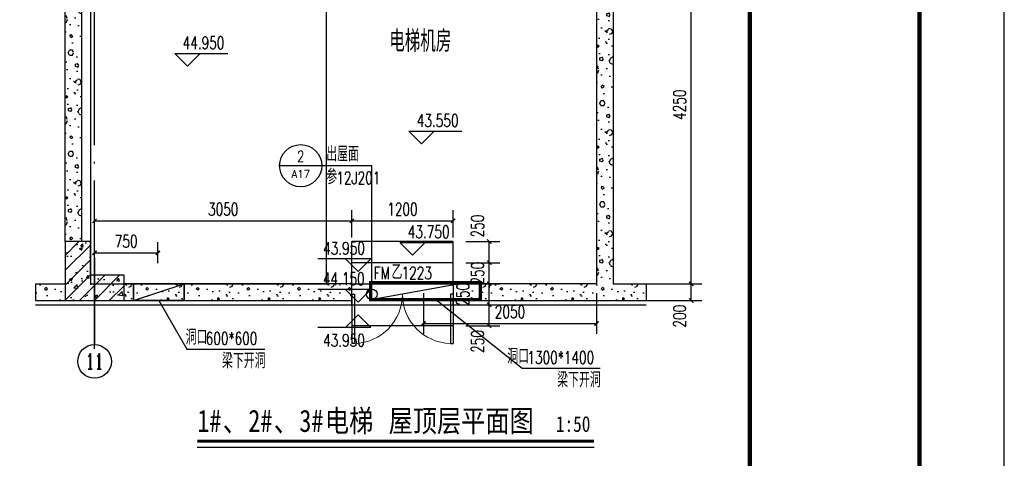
# Model space of a CAD drawing. Extents: x 797781 to 1255204, y 21234 to 1024248.
# Tile 928 of 1056: x 1187036 to 1198709, y 589958 to 595164. Entities that reach past the tile are written whole.
import ezdxf
from ezdxf.enums import TextEntityAlignment as Align

# ---------------------------------------------------------------- set-up
doc = ezdxf.new("R2010")
doc.units = 0
doc.header["$LTSCALE"] = 1000
doc.header["$MEASUREMENT"] = 0
doc.linetypes.add('230303生产综合楼-平面图_t8$0$DOTE', pattern=[2.42, 2, -0.2, 0.02, -0.2])
for name, color, linetype in [('230303生产综合楼-平面图_t8$0$AXIS', 3, 'Continuous'), ('230303生产综合楼-平面图_t8$0$AXIS_TEXT', 7, 'Continuous'), ('230303生产综合楼-平面图_t8$0$COLUMN', 40, 'Continuous'), ('230303生产综合楼-平面图_t8$0$DIM_ELEV', 3, 'Continuous'), ('230303生产综合楼-平面图_t8$0$DIM_IDEN', 3, 'Continuous'), ('230303生产综合楼-平面图_t8$0$DIM_SYMB', 3, 'Continuous'), ('230303生产综合楼-平面图_t8$0$DOOR_FIRE', 4, 'Continuous'), ('230303生产综合楼-平面图_t8$0$DOOR_FIRE_TEXT', 7, 'Continuous'), ('230303生产综合楼-平面图_t8$0$DOTE', 1, '230303生产综合楼-平面图_t8$0$DOTE'), ('230303生产综合楼-平面图_t8$0$H-liudong', 6, 'Continuous'), ('230303生产综合楼-平面图_t8$0$H-楼板留洞', 6, 'Continuous'), ('230303生产综合楼-平面图_t8$0$PUB_DIM', 3, 'Continuous'), ('230303生产综合楼-平面图_t8$0$PUB_HATCH', 8, 'Continuous'), ('230303生产综合楼-平面图_t8$0$PUB_TEXT', 7, 'Continuous'), ('230303生产综合楼-平面图_t8$0$STAIR', 2, 'Continuous'), ('230303生产综合楼-平面图_t8$0$SURFACE', 6, 'Continuous'), ('230303生产综合楼-平面图_t8$0$WALL', 40, 'Continuous'), ('230303生产综合楼-平面图_t8$0$条件', 7, 'Continuous'), ('230303生产综合楼-平面图_t8$0$看线', 115, 'Continuous'), ('AXIS_TEXT', 7, 'Continuous'), ('DIM_LEAD', 3, 'Continuous'), ('PUB_DIM', 3, 'Continuous'), ('PUB_TEXT', 7, 'Continuous'), ('PUB_TITLE', 4, 'Continuous')]:
    doc.layers.add(name, color=color, linetype=linetype)
doc.styles.add('230303生产综合楼-平面图_t8$0$-黑体', font='simhei.ttf', dxfattribs={"width": 0.8})
doc.styles.add('230303生产综合楼-平面图_t8$0$_TCH_AXIS', font='COMPLEX', dxfattribs={"bigfont": 'GBCBIG'})
doc.styles.add('230303生产综合楼-平面图_t8$0$_TCH_DIM', font='SIMPLEX', dxfattribs={"bigfont": 'GBCBIG'})
doc.styles.add('230303生产综合楼-平面图_T8$0$_TCH_DIM_T3', font='SIMPLEX', dxfattribs={"width": 0.705882, "bigfont": 'GBCBIG'})
doc.styles.add('230303生产综合楼-平面图_t8$0$_TCH_LABEL', font='COMPLEX', dxfattribs={"bigfont": 'GBCBIG'})
doc.styles.add('230303生产综合楼-平面图_t8$0$_TCH_WINDOW', font='SIMPLEX', dxfattribs={"height": 3.5, "bigfont": 'GBCBIG'})
doc.styles.add('_TCH_DIM', font='SIMPLEX', dxfattribs={"bigfont": 'GBCBIG'})
doc.styles.add('_TCH_DIM_T3', font='SIMPLEX', dxfattribs={"width": 0.705882, "bigfont": 'GBCBIG'})
doc.styles.add('COMPLEX', font='COMPLEX')
doc.dimstyles.new('230303生产综合楼-平面图_T8$0$_TCH_ARCH&&50', dxfattribs={"dimtxt": 148.75, "dimasz": 50, "dimexe": 125, "dimexo": 150, "dimgap": 63.125, "dimtad": 1, "dimdec": 0, "dimzin": 0, "dimdsep": 46, "dimtxsty": '230303生产综合楼-平面图_T8$0$_TCH_DIM_T3', "dimblk": '230303生产综合楼-平面图_t8$0$_ArchTick', "dimcen": 0.09, "dimclrt": 7, "dimazin": 2, "dimtfac": 1, "dimtdec": 0, "dimtix": 1, "dimtmove": 2, "dimatfit": 3, "dimfxl": 1, "dimtolj": 1, "dimtzin": 0, "dimarcsym": 0})
doc.dimstyles.new('_TCH_ARCH&&50', dxfattribs={"dimtxt": 148.75, "dimasz": 50, "dimexe": 125, "dimexo": 150, "dimgap": 63.125, "dimtad": 1, "dimdec": 0, "dimzin": 0, "dimdsep": 46, "dimtxsty": '_TCH_DIM_T3', "dimblk": 'ARCHTICK', "dimcen": 0.09, "dimclrt": 7, "dimazin": 2, "dimtfac": 1, "dimtdec": 0, "dimtix": 1, "dimtmove": 2, "dimatfit": 3, "dimfxl": 1, "dimtolj": 1, "dimtzin": 0, "dimarcsym": 0})
pattern_1 = [(0, (177, -183), (300, 600), [0, -600]), (0, (-174, -264), (300, 600), [0, -600]), (0, (21, -270), (300, 600), [0, -600]), (0, (234, -93), (300, 600), [0, -600]), (0, (-15, -300), (300, 600), [0, -600]), (0, (294, 285), (300, 600), [0, -600]), (0, (111, 237), (300, 600), [0, -600]), (0, (207, 162), (300, 600), [0, -600]), (0, (-282, 150), (300, 600), [0, -600]), (0, (12, 123), (300, 600), [0, -600]), (0, (-102, -30), (300, 600), [0, -600]), (0, (-96, -255), (300, 600), [0, -600]), (0, (129, -279), (300, 600), [0, -600]), (0, (294, -15), (300, 600), [0, -600]), (0, (-267, -108), (300, 600), [0, -600]), (0, (-216, -6), (300, 600), [0, -600]), (0, (18, -48), (300, 600), [0, -600]), (0, (-66, -135), (300, 600), [0, -600]), (0, (-114, 63), (300, 600), [0, -600]), (0, (-39, 288), (300, 600), [0, -600]), (0, (-243, -234), (300, 600), [0, -600]), (0, (87, 165), (300, 600), [0, -600]), (0, (-192, 174), (300, 600), [0, -600]), (0, (-240, 252), (300, 600), [0, -600]), (130.601294, (257.143, 97.143), (-1499.9999834, 1800.0000079), [26.34155, -11037.111]), (18.434949, (214.29, 108.57), (1499.9999945, 599.9999956), [27.10524, -3767.6279]), (90, (214.3, 82.86), (300, 600), [25.71428, -1174.28565]), (161.565051, (240, 74.29), (-1500.0000076, 599.999955), [27.10524, -3767.6279]), (53.130102, (240, 74.29), (300.000001, 600), [28.57143, -2971.4285]), (135, (262.86, -231.43), (-300.000036, 599.99996), [24.24366, -1672.8126]), (45, (228.57, -231.43), (299.999998, 599.999998), [24.24366, -1672.8126]), (135, (245.71, -248.57), (-300.000036, 599.99996), [24.24366, -1672.8126]), (45, (245.71, -248.57), (299.999998, 599.999998), [24.24366, -1672.8126]), (116.56505, (-25.7, 171.43), (-5e-05, 1199.99997), [31.94383, -638.8765]), (180, (-40, 200), (-300, 600), [34.28572, -565.71425]), (63.43495, (-88.57, 171.43), (3e-06, 1200), [31.94383, -638.8765]), (116.56505, (-74.3, 142.86), (-5e-05, 1199.99997), [31.94383, -638.8765]), (0, (-74.3, 142.86), (300, 600), [34.28572, -565.71425]), (63.43495, (-40, 142.86), (3e-06, 1200), [31.94383, -638.8765]), (107.102728, (200, -31.429), (-899.9999656, 3000.00000484), [38.86135, -16282.9025]), (143.972626, (188.57, 5.714), (-5699.9999277, 4199.9999952), [38.86135, -8122.02]), (180, (157.14, 28.6), (-300, 600), [37.14286, -562.8571]), (36.0273733, (88.57, 5.714), (5699.9999579, 4199.9999547), [38.86135, -8122.02]), (71.565051, (77.14, -28.57), (900.0000046, 2999.999995), [36.14032, -3758.5928]), (107.102728, (88.571, -65.714), (-899.9999656, 3000.00000484), [38.86135, -16282.9025]), (143.972626, (120, -88.57), (-5699.9999277, 4199.9999952), [38.86135, -8122.02]), (0, (120, -88.6), (300, 600), [37.14286, -562.8571]), (36.0273733, (157.143, -88.57), (5699.9999579, 4199.9999547), [38.86135, -8122.02]), (71.565051, (188.57, -65.71), (900.0000046, 2999.999995), [36.14032, -3758.5928]), (150.255118, (205.714, 248.57), (-900.000002, 599.9999926), [23.03502, -4814.3196]), (90, (185.7, 237.14), (300, 600), [22.85714, -1177.14275]), (29.744881, (185.714, 237.14), (900.0000005, 599.999997), [23.03502, -4814.3196]), (116.56505, (65.7, -177.14), (-5e-05, 1199.99997), [31.94383, -638.8765]), (168.690067, (51.43, -148.57), (-2700.000002, 599.999985), [29.13725, -6089.6855]), (41.185925, (0, -162.857), (7499.99995456, 6599.9999423), [30.37184, -12725.802]), (90, (0, -191.43), (300, 600), [28.57143, -1171.4285]), (138.814074, (22.857, -211.429), (-7499.9998667, 6600.00004204), [30.37184, -12725.802]), (16.6992442, (22.857, -211.429), (9899.9999255, 2999.9999686), [29.82945, -12498.5375]), (60.945396, (51.43, -202.857), (299.9999992, 599.9999947), [29.41609, -12325.3395]), (109.983106, (-185.714, 74.286), (-1500.00000565, 4199.9999889), [33.442, -14012.1975]), (155.556045, (-197.143, 105.714), (-3900.00001487, 1799.9999626), [34.52299, -14465.1315]), (24.4439547, (-260, 105.714), (3900.00000195, 1799.99999134), [34.52299, -14465.1315]), (70.0168934, (-271.429, 74.286), (1500.0000045, 4199.9999896), [33.442, -14012.1975]), (109.983106, (-260, 42.857), (-1500.00000565, 4199.9999889), [33.442, -14012.1975]), (160.016893, (-228.57, 31.43), (-1500.0000009, 599.9999727), [33.442, -6989.3775]), (19.9831065, (-228.57, 31.43), (1499.9999918, 599.999999), [33.442, -6989.3775]), (70.0168934, (-197.143, 42.857), (1500.0000045, 4199.9999896), [33.442, -14012.1975]), (122.005383, (37.14, 20), (-300.0000403, 599.9999694), [26.95423, -5633.434]), (18.434949, (-2.86, 34.29), (1499.9999945, 599.9999956), [27.10524, -3767.6279]), (90, (-2.86, 8.57), (300, 600), [25.71428, -1174.28565]), (161.565051, (22.86, 0), (-1500.0000076, 599.999955), [27.10524, -3767.6279]), (54.4623222, (22.857, 0), (2099.999997, 2999.9999955), [24.57807, -10298.2115]), (116.56505, (-137.14, -125.7), (-5e-05, 1199.99997), [31.94383, -638.8765]), (180, (-151.4, -97.14), (-300, 600), [31.42857, -568.5714]), (59.0362434, (-200, -125.714), (300.000001, 599.999997), [33.31973, -6963.822]), (120.963756, (-182.857, -154.286), (-300.000041, 599.9999724), [33.31973, -6963.822]), (0, (-182.86, -154.3), (300, 600), [31.42857, -568.5714]), (63.43495, (-151.43, -154.3), (3e-06, 1200), [31.94383, -638.8765])]

# ---------------------------------------------------------------- blocks, each defined once
blk = doc.blocks.new('*U66')
at = {"layer": '230303生产综合楼-平面图_t8$0$H-楼板留洞', "ltscale": 0.5, "const_width": 20}
blk.add_lwpolyline([(11, 200), (11, 0), (611, 0), (611, 200)], close=True, dxfattribs=at)
blk = doc.blocks.new('_ArchTick')
at = {"color": 0, "linetype": 'ByBlock', "const_width": 0.4}
blk.add_lwpolyline([(-0.5, -0.5), (0.5, 0.5)], dxfattribs=at)
blk = doc.blocks.new('*D3315')
at = {"layer": 'Defpoints', "color": 0, "transparency": 16777216}
for p in [(1188674, 592397), (1187924, 592123), (1188674, 592123)]:
    blk.add_point(p, dxfattribs=at)
at = {"layer": 'PUB_DIM', "color": 0, "lineweight": -2, "transparency": 16777216}
for p, q in [((1187924, 592273), (1187924, 592522)), ((1188674, 592273), (1188674, 592522)), ((1187924, 592397), (1188674, 592397))]:
    blk.add_line(p, q, dxfattribs=at)
at = {"layer": 'PUB_DIM', "color": 0, "lineweight": -2, "transparency": 16777216, "xscale": 50, "yscale": 50, "zscale": 50, "rotation": 180}
blk.add_blockref('_ArchTick', (1187924, 592397), dxfattribs=at)
at = {"layer": 'PUB_DIM', "color": 0, "lineweight": -2, "transparency": 16777216, "xscale": 50, "yscale": 50, "zscale": 50}
blk.add_blockref('_ArchTick', (1188674, 592397), dxfattribs=at)
at = {"layer": 'PUB_DIM', "color": 7, "transparency": 16777216, "insert": (1188299, 592534), "char_height": 148.8, "attachment_point": 5, "style": '_TCH_DIM_T3'}
blk.add_mtext('\\A1;750', dxfattribs=at)
blk = doc.blocks.new('*D3316')
at = {"layer": 'Defpoints', "color": 0, "transparency": 16777216}
for p in [(1191824, 592067), (1193874, 592067), (1193874, 591559)]:
    blk.add_point(p, dxfattribs=at)
at = {"layer": 'PUB_DIM', "color": 0, "lineweight": -2, "transparency": 16777216}
for p, q in [((1191824, 591917), (1191824, 591434)), ((1193874, 591917), (1193874, 591434)), ((1191824, 591559), (1193874, 591559))]:
    blk.add_line(p, q, dxfattribs=at)
at = {"layer": 'PUB_DIM', "color": 0, "lineweight": -2, "transparency": 16777216, "xscale": 50, "yscale": 50, "zscale": 50, "rotation": 180}
blk.add_blockref('_ArchTick', (1191824, 591559), dxfattribs=at)
at = {"layer": 'PUB_DIM', "color": 0, "lineweight": -2, "transparency": 16777216, "xscale": 50, "yscale": 50, "zscale": 50}
blk.add_blockref('_ArchTick', (1193874, 591559), dxfattribs=at)
at = {"layer": 'PUB_DIM', "color": 7, "transparency": 16777216, "insert": (1192849, 591697), "char_height": 148.8, "attachment_point": 5, "style": '_TCH_DIM_T3'}
blk.add_mtext('\\A1;2050', dxfattribs=at)
blk = doc.blocks.new('230303生产综合楼-平面图_t8$0$_ArchTick')
at = {"color": 0, "linetype": 'ByBlock', "const_width": 0.3}
blk.add_lwpolyline([(-0.5, -0.5), (0.5, 0.5)], dxfattribs=at)
blk = doc.blocks.new('*D3343')
at = {"layer": '230303生产综合楼-平面图_t8$0$PUB_DIM', "color": 0, "lineweight": -2, "transparency": 16777216}
for p, q in [((1192324, 592530), (1192728, 592530)), ((1192603, 592280), (1192603, 592530)), ((1192324, 592280), (1192728, 592280))]:
    blk.add_line(p, q, dxfattribs=at)
at = {"layer": 'Defpoints', "color": 0, "transparency": 16777216}
for p in [(1192174, 592530), (1192603, 592530), (1192174, 592280)]:
    blk.add_point(p, dxfattribs=at)
at = {"layer": '230303生产综合楼-平面图_t8$0$PUB_DIM', "color": 0, "lineweight": -2, "transparency": 16777216, "xscale": 50, "yscale": 50, "zscale": 50}
for p, rotation in [((1192603, 592530), 90), ((1192603, 592280), 270)]:
    blk.add_blockref('230303生产综合楼-平面图_t8$0$_ArchTick', p, dxfattribs=dict(at, rotation=rotation))
at = {"layer": '230303生产综合楼-平面图_t8$0$PUB_DIM', "color": 7, "transparency": 16777216, "insert": (1192465, 592715), "char_height": 148.8, "attachment_point": 5, "rotation": 90, "style": '230303生产综合楼-平面图_T8$0$_TCH_DIM_T3'}
blk.add_mtext('\\A1;250', dxfattribs=at)
blk = doc.blocks.new('*D3344')
at = {"layer": '230303生产综合楼-平面图_t8$0$PUB_DIM', "color": 0, "lineweight": -2, "transparency": 16777216}
for p, q in [((1192603, 592280), (1192603, 592330)), ((1192324, 592280), (1192728, 592280)), ((1192603, 592030), (1192603, 592280)), ((1192324, 592030), (1192728, 592030)), ((1192603, 592030), (1192603, 591980))]:
    blk.add_line(p, q, dxfattribs=at)
at = {"layer": 'Defpoints', "color": 0, "transparency": 16777216}
for p in [(1192174, 592280), (1192603, 592280), (1192174, 592030)]:
    blk.add_point(p, dxfattribs=at)
at = {"layer": '230303生产综合楼-平面图_t8$0$PUB_DIM', "color": 0, "lineweight": -2, "transparency": 16777216, "xscale": 50, "yscale": 50, "zscale": 50}
for p, rotation in [((1192603, 592280), 270), ((1192603, 592030), 90)]:
    blk.add_blockref('230303生产综合楼-平面图_t8$0$_ArchTick', p, dxfattribs=dict(at, rotation=rotation))
at = {"layer": '230303生产综合楼-平面图_t8$0$PUB_DIM', "color": 7, "transparency": 16777216, "insert": (1192465, 592155), "char_height": 148.8, "attachment_point": 5, "rotation": 90, "style": '230303生产综合楼-平面图_T8$0$_TCH_DIM_T3'}
blk.add_mtext('\\A1;250', dxfattribs=at)
blk = doc.blocks.new('*D3345')
at = {"layer": '230303生产综合楼-平面图_t8$0$PUB_DIM', "color": 0, "lineweight": -2, "transparency": 16777216}
for p, q in [((1192324, 592030), (1192728, 592030)), ((1192603, 591780), (1192603, 592030)), ((1192324, 591780), (1192728, 591780))]:
    blk.add_line(p, q, dxfattribs=at)
at = {"layer": 'Defpoints', "color": 0, "transparency": 16777216}
for p in [(1192174, 592030), (1192603, 592030), (1192174, 591780)]:
    blk.add_point(p, dxfattribs=at)
at = {"layer": '230303生产综合楼-平面图_t8$0$PUB_DIM', "color": 0, "lineweight": -2, "transparency": 16777216, "xscale": 50, "yscale": 50, "zscale": 50}
for p, rotation in [((1192603, 592030), 90), ((1192603, 591780), 270)]:
    blk.add_blockref('230303生产综合楼-平面图_t8$0$_ArchTick', p, dxfattribs=dict(at, rotation=rotation))
at = {"layer": '230303生产综合楼-平面图_t8$0$PUB_DIM', "color": 7, "transparency": 16777216, "insert": (1192290, 591905), "char_height": 148.8, "attachment_point": 5, "rotation": 90, "style": '230303生产综合楼-平面图_T8$0$_TCH_DIM_T3'}
blk.add_mtext('\\A1;250', dxfattribs=at)
blk = doc.blocks.new('*D3346')
at = {"layer": '230303生产综合楼-平面图_t8$0$PUB_DIM', "color": 0, "lineweight": -2, "transparency": 16777216}
for p, q in [((1192324, 591780), (1192728, 591780)), ((1192603, 591530), (1192603, 591780)), ((1192324, 591530), (1192728, 591530))]:
    blk.add_line(p, q, dxfattribs=at)
at = {"layer": 'Defpoints', "color": 0, "transparency": 16777216}
for p in [(1192174, 591780), (1192603, 591780), (1192174, 591530)]:
    blk.add_point(p, dxfattribs=at)
at = {"layer": '230303生产综合楼-平面图_t8$0$PUB_DIM', "color": 0, "lineweight": -2, "transparency": 16777216, "xscale": 50, "yscale": 50, "zscale": 50}
for p, rotation in [((1192603, 591780), 90), ((1192603, 591530), 270)]:
    blk.add_blockref('230303生产综合楼-平面图_t8$0$_ArchTick', p, dxfattribs=dict(at, rotation=rotation))
at = {"layer": '230303生产综合楼-平面图_t8$0$PUB_DIM', "color": 7, "transparency": 16777216, "insert": (1192465, 591345), "char_height": 148.8, "attachment_point": 5, "rotation": 90, "style": '230303生产综合楼-平面图_T8$0$_TCH_DIM_T3'}
blk.add_mtext('\\A1;250', dxfattribs=at)
blk = doc.blocks.new('*D3347')
at = {"layer": '230303生产综合楼-平面图_t8$0$PUB_DIM', "color": 0, "lineweight": -2, "transparency": 16777216}
for p, q in [((1187924, 592580), (1187924, 592902)), ((1190974, 592580), (1190974, 592902)), ((1187924, 592777), (1190974, 592777))]:
    blk.add_line(p, q, dxfattribs=at)
at = {"layer": 'Defpoints', "color": 0, "transparency": 16777216}
for p in [(1190974, 592777), (1187924, 592430), (1190974, 592430)]:
    blk.add_point(p, dxfattribs=at)
at = {"layer": '230303生产综合楼-平面图_t8$0$PUB_DIM', "color": 0, "lineweight": -2, "transparency": 16777216, "xscale": 50, "yscale": 50, "zscale": 50, "rotation": 180}
blk.add_blockref('230303生产综合楼-平面图_t8$0$_ArchTick', (1187924, 592777), dxfattribs=at)
at = {"layer": '230303生产综合楼-平面图_t8$0$PUB_DIM', "color": 0, "lineweight": -2, "transparency": 16777216, "xscale": 50, "yscale": 50, "zscale": 50}
blk.add_blockref('230303生产综合楼-平面图_t8$0$_ArchTick', (1190974, 592777), dxfattribs=at)
at = {"layer": '230303生产综合楼-平面图_t8$0$PUB_DIM', "color": 7, "transparency": 16777216, "insert": (1189449, 592914), "char_height": 148.8, "attachment_point": 5, "style": '230303生产综合楼-平面图_T8$0$_TCH_DIM_T3'}
blk.add_mtext('\\A1;3050', dxfattribs=at)
blk = doc.blocks.new('*D3348')
at = {"layer": '230303生产综合楼-平面图_t8$0$PUB_DIM', "color": 0, "lineweight": -2, "transparency": 16777216}
for p, q in [((1190974, 592580), (1190974, 592902)), ((1192174, 592580), (1192174, 592902)), ((1190974, 592777), (1192174, 592777))]:
    blk.add_line(p, q, dxfattribs=at)
at = {"layer": 'Defpoints', "color": 0, "transparency": 16777216}
for p in [(1192174, 592777), (1190974, 592430), (1192174, 592430)]:
    blk.add_point(p, dxfattribs=at)
at = {"layer": '230303生产综合楼-平面图_t8$0$PUB_DIM', "color": 0, "lineweight": -2, "transparency": 16777216, "xscale": 50, "yscale": 50, "zscale": 50, "rotation": 180}
blk.add_blockref('230303生产综合楼-平面图_t8$0$_ArchTick', (1190974, 592777), dxfattribs=at)
at = {"layer": '230303生产综合楼-平面图_t8$0$PUB_DIM', "color": 0, "lineweight": -2, "transparency": 16777216, "xscale": 50, "yscale": 50, "zscale": 50}
blk.add_blockref('230303生产综合楼-平面图_t8$0$_ArchTick', (1192174, 592777), dxfattribs=at)
at = {"layer": '230303生产综合楼-平面图_t8$0$PUB_DIM', "color": 7, "transparency": 16777216, "insert": (1191574, 592914), "char_height": 148.8, "attachment_point": 5, "style": '230303生产综合楼-平面图_T8$0$_TCH_DIM_T3'}
blk.add_mtext('\\A1;1200', dxfattribs=at)
blk = doc.blocks.new('*D3356')
at = {"layer": '230303生产综合楼-平面图_t8$0$PUB_DIM', "color": 0, "lineweight": -2, "transparency": 16777216}
for p, q in [((1194441, 596280), (1195123, 596280)), ((1194998, 592030), (1194998, 596280)), ((1194441, 592030), (1195123, 592030))]:
    blk.add_line(p, q, dxfattribs=at)
at = {"layer": 'Defpoints', "color": 0, "transparency": 16777216}
for p in [(1194291, 596280), (1194998, 596280), (1194291, 592030)]:
    blk.add_point(p, dxfattribs=at)
at = {"layer": '230303生产综合楼-平面图_t8$0$PUB_DIM', "color": 0, "lineweight": -2, "transparency": 16777216, "xscale": 50, "yscale": 50, "zscale": 50}
for p, rotation in [((1194998, 596280), 90), ((1194998, 592030), 270)]:
    blk.add_blockref('230303生产综合楼-平面图_t8$0$_ArchTick', p, dxfattribs=dict(at, rotation=rotation))
at = {"layer": '230303生产综合楼-平面图_t8$0$PUB_DIM', "color": 7, "transparency": 16777216, "insert": (1194860, 594155), "char_height": 148.8, "attachment_point": 5, "rotation": 90, "style": '230303生产综合楼-平面图_T8$0$_TCH_DIM_T3'}
blk.add_mtext('\\A1;4250', dxfattribs=at)
blk = doc.blocks.new('*D3357')
at = {"layer": '230303生产综合楼-平面图_t8$0$PUB_DIM', "color": 0, "lineweight": -2, "transparency": 16777216}
for p, q in [((1194441, 592030), (1195123, 592030)), ((1194998, 591830), (1194998, 592030)), ((1194441, 591830), (1195123, 591830))]:
    blk.add_line(p, q, dxfattribs=at)
at = {"layer": 'Defpoints', "color": 0, "transparency": 16777216}
for p in [(1194291, 592030), (1194998, 592030), (1194291, 591830)]:
    blk.add_point(p, dxfattribs=at)
at = {"layer": '230303生产综合楼-平面图_t8$0$PUB_DIM', "color": 0, "lineweight": -2, "transparency": 16777216, "xscale": 50, "yscale": 50, "zscale": 50}
for p, rotation in [((1194998, 592030), 90), ((1194998, 591830), 270)]:
    blk.add_blockref('230303生产综合楼-平面图_t8$0$_ArchTick', p, dxfattribs=dict(at, rotation=rotation))
at = {"layer": '230303生产综合楼-平面图_t8$0$PUB_DIM', "color": 7, "transparency": 16777216, "insert": (1194860, 591645), "char_height": 148.8, "attachment_point": 5, "rotation": 90, "style": '230303生产综合楼-平面图_T8$0$_TCH_DIM_T3'}
blk.add_mtext('\\A1;200', dxfattribs=at)
blk = doc.blocks.new('_AXISO')
blk.add_circle((0, 0), 0.5)
at = {"layer": 'AXIS_TEXT', "style": 'COMPLEX', "width": 1.041667}
blk.add_attdef('A', text='', height=0.56, dxfattribs=at).set_placement((-0.25, -0.28), (0.25, -0.28), align=Align.FIT)
blk = doc.blocks.new('230303生产综合楼-平面图_t8$0$$DorLib2D$00000002')
for p, q in [((-0.5, 0), (-0.5, 0.4875)), ((-0.475, 0.4875), (-0.5, 0.4875)), ((-0.475, 0), (-0.475, 0.4875)), ((0.475, 0), (0.475, 0.4875)), ((0.475, 0.4875), (0.5, 0.4875)), ((0.5, 0), (0.5, 0.4875)), ((-0.5, 0), (-0.475, 0)), ((0.5, 0), (0.475, 0))]:
    blk.add_line(p, q)
at = {"lineweight": 13}
for centre, start, end in [((-0.4875, 0), 0, 88.53072), ((0.4875, 0), 91.46928, 180)]:
    blk.add_arc(centre, 0.4875, start, end, dxfattribs=at)

msp = doc.modelspace()

# ---------------------------------------------------------------- hatches: boundary and pattern name
at = {"layer": '230303生产综合楼-平面图_t8$0$PUB_HATCH'}
h = msp.add_hatch(dxfattribs=at)
h.set_pattern_fill('加气混凝土', color=256, scale=50, style=0)
h.set_pattern_definition(pattern_1)
h.paths.add_polyline_path([(1193973.6, 596430), (1193873.6, 596330), (1193873.6, 592030), (1193973.6, 591963.3), (1194073.6, 592030), (1194073.6, 596330)])
h = msp.add_hatch(dxfattribs=at)
h.set_pattern_fill('加气混凝土', color=256, scale=50, style=0)
h.set_pattern_definition(pattern_1)
h.paths.add_polyline_path([(1187773.6, 596030), (1187573.6, 596030), (1187573.6, 592530), (1187773.6, 592530)])
h = msp.add_hatch(dxfattribs=at)
h.set_pattern_fill('钢筋混凝土', color=256, scale=50, style=0)
h.set_pattern_definition([(45, (0, 0), (-88.388348, 88.388348), []), (50, (0, 0), (358.63009, -31.37607), [37.5, -412.5]), (355, (0, 0), (-69.37567, 376.09607), [30, -330]), (100.4514, (29.9, -2.6), (289.25469, 344.71977), [31.870095, -350.57106]), (46.1842, (0, 100), (533.62052, -82.7595), [56.25, -618.75]), (96.6356, (44.47, 93.1), (467.33135, 487.05894), [47.80514, -525.8565]), (351.1842, (0, 100), (467.33097, 487.0593), [45, -495]), (21, (50, 75), (298.453526, -201.309445), [37.5, -412.5]), (326, (50, 75), (121.65767, 362.57502), [30, -330]), (71.4514, (74.87, 58.22), (420.11131, 161.26525), [31.870095, -350.57106]), (37.5, (0, 0), (6.079928, 166.446927), [0, -326, 0, -335, 0, -331.25]), (7.5, (0, 0), (131.534769, 197.205856), [0, -191, 0, -318.5, 0, -126.25]), (327.5, (-111.5, 0), (266.911218, -11.277436), [0, -125, 0, -390, 0, -517.5]), (317.5, (-161.5, 0), (291.593085, 50.05249), [0, -162.5, 0, -259, 0, -367.5])])
h.paths.add_polyline_path([(1187573.6, 592530), (1187573.6, 591830), (1188273.6, 591830), (1188273.6, 592130), (1187873.6, 592130), (1187873.6, 592530)])
h = msp.add_hatch(dxfattribs=at)
h.set_pattern_fill('加气混凝土', color=256, scale=50, style=0)
h.set_pattern_definition(pattern_1)
h.paths.add_polyline_path([(1187573.6, 591830), (1187573.6, 592030), (1187223.7, 592030), (1187223.7, 591830)])
h = msp.add_hatch(dxfattribs=at)
h.set_pattern_fill('加气混凝土', color=256, scale=50, style=0)
h.set_pattern_definition(pattern_1)
h.paths.add_polyline_path([(1188273.6, 592030), (1188273.6, 591830), (1190973.6, 591830), (1190973.6, 592030)])
h = msp.add_hatch(dxfattribs=at)
h.set_pattern_fill('加气混凝土', color=256, scale=50, style=0)
h.set_pattern_definition(pattern_1)
h.paths.add_polyline_path([(1193873.6, 592030), (1192173.6, 592030), (1192173.6, 591830), (1193973.6, 591830), (1193973.6, 591963.3)])
h = msp.add_hatch(dxfattribs=at)
h.set_pattern_fill('加气混凝土', color=256, scale=50, style=0)
h.set_pattern_definition(pattern_1)
h.paths.add_polyline_path([(1193973.6, 591963.3), (1193973.6, 591830), (1194463.5, 591830), (1194463.5, 592030), (1194073.6, 592030)])

# ---------------------------------------------------------------- linework, layer by layer
at = {"layer": '230303生产综合楼-平面图_t8$0$AXIS'}
msp.add_line((1187923.6, 592337), (1187923.6, 591308.1), dxfattribs=at)
at = {"layer": '230303生产综合楼-平面图_t8$0$COLUMN'}
for p, q in [((1187573.6, 592530), (1187573.6, 591830)), ((1187873.6, 592530), (1187573.6, 592530)), ((1187873.6, 592130), (1187873.6, 592530)), ((1188273.6, 592130), (1187873.6, 592130)), ((1188273.6, 591830), (1188273.6, 592130)), ((1187573.6, 591830), (1188273.6, 591830))]:
    msp.add_line(p, q, dxfattribs=at)
at = {"layer": '230303生产综合楼-平面图_t8$0$DIM_ELEV'}
for p, q in [((1189024.8, 594612.4), (1188874.8, 594762.4)), ((1188874.8, 594762.4), (1189502.9, 594762.4)), ((1189024.8, 594612.4), (1189174.8, 594762.4)), ((1191800.6, 593689.8), (1191650.6, 593839.8)), ((1191650.6, 593839.8), (1192278.7, 593839.8)), ((1191800.6, 593689.8), (1191950.6, 593839.8)), ((1191694.2, 592370.1), (1191544.2, 592520.1)), ((1191544.2, 592520.1), (1192172.3, 592520.1)), ((1191694.2, 592370.1), (1191844.2, 592520.1)), ((1191198.5, 592324.1), (1190570.4, 592324.1)), ((1191048.5, 592174.1), (1190898.5, 592324.1)), ((1191048.5, 592174.1), (1191198.5, 592324.1)), ((1191198.5, 591960.5), (1190570.4, 591960.5)), ((1191048.5, 591810.5), (1190898.5, 591960.5)), ((1191048.5, 591810.5), (1191198.5, 591960.5)), ((1191048.5, 591662), (1190898.5, 591512)), ((1191048.5, 591662), (1191198.5, 591512)), ((1191198.5, 591512), (1190570.4, 591512))]:
    msp.add_line(p, q, dxfattribs=at)
at = {"layer": '230303生产综合楼-平面图_t8$0$DIM_IDEN'}
for p, q in [((1190618.2, 593430.9), (1190118.2, 593430.9)), ((1191211.1, 593430.9), (1190618.2, 593430.9)), ((1191211.1, 591967.5), (1191211.1, 593430.9))]:
    msp.add_line(p, q, dxfattribs=at)
for centre, radius in [((1190368.2, 593430.9), 250), ((1191211.1, 591905), 62.6)]:
    msp.add_circle(centre, radius, dxfattribs=at)
at = {"layer": '230303生产综合楼-平面图_t8$0$DIM_SYMB', "const_width": 35}
msp.add_lwpolyline([(1189141.7, 590160.1), (1193845.9, 590160.1)], dxfattribs=at)
at = {"layer": '230303生产综合楼-平面图_t8$0$DIM_SYMB'}
msp.add_lwpolyline([(1189141.7, 590090.1), (1193845.9, 590090.1)], dxfattribs=at)
at = {"layer": '230303生产综合楼-平面图_t8$0$DOOR_FIRE'}
for p, q in [((1190973.6, 592030), (1192173.6, 592030)), ((1190973.6, 591780), (1192173.6, 591780))]:
    msp.add_line(p, q, dxfattribs=at)
at = {"layer": '230303生产综合楼-平面图_t8$0$DOTE'}
msp.add_line((1187923.6, 591255.9), (1187923.6, 600991.2), dxfattribs=at)
at = {"layer": '230303生产综合楼-平面图_t8$0$STAIR'}
for p, q in [((1190973.6, 592030), (1190973.6, 592530)), ((1192173.6, 592530), (1190973.6, 592530)), ((1192173.6, 592030), (1192173.6, 592530)), ((1192173.6, 592280), (1190973.6, 592280)), ((1192173.6, 591530), (1190973.6, 591530))]:
    msp.add_line(p, q, dxfattribs=at)
at = {"layer": '230303生产综合楼-平面图_t8$0$SURFACE'}
for p, q in [((1187223.7, 591780), (1187906.9, 591780)), ((1187906.9, 591780), (1190973.6, 591780)), ((1190973.6, 591780), (1190973.6, 591830)), ((1192173.6, 591780), (1192173.6, 591830)), ((1192173.6, 591780), (1193973.6, 591780)), ((1193973.6, 591780), (1194463.5, 591780))]:
    msp.add_line(p, q, dxfattribs=at)
at = {"layer": '230303生产综合楼-平面图_t8$0$WALL'}
for p, q in [((1193873.6, 596330), (1193873.6, 592030)), ((1194073.6, 596330), (1194073.6, 592030)), ((1187573.6, 592530), (1187573.6, 596030)), ((1187773.6, 592530), (1187773.6, 596030)), ((1187223.7, 592030), (1187573.6, 592030)), ((1187223.7, 592030), (1187223.7, 591830)), ((1190973.6, 592030), (1188273.6, 592030)), ((1190973.6, 591830), (1190973.6, 592030)), ((1193873.6, 592030), (1192173.6, 592030)), ((1192173.6, 592030), (1192173.6, 591830)), ((1194073.6, 592030), (1194463.5, 592030)), ((1194463.5, 592030), (1194463.5, 591830)), ((1187673.6, 591930), (1187673.6, 591930)), ((1187723.6, 591930), (1187723.6, 591930)), ((1187773.6, 591930), (1187773.6, 591930)), ((1187223.7, 591830), (1187573.6, 591830)), ((1188273.6, 591830), (1190973.6, 591830)), ((1192173.6, 591830), (1193973.6, 591830)), ((1193973.6, 591830), (1194463.5, 591830))]:
    msp.add_line(p, q, dxfattribs=at)
at = {"layer": '230303生产综合楼-平面图_t8$0$条件', "color": 1}
msp.add_lwpolyline([(1188386.5, 591830), (1188986.5, 592030)], dxfattribs=at)
at = {"layer": '230303生产综合楼-平面图_t8$0$条件', "color": 1, "const_width": 40, "elevation": 3050}
msp.add_lwpolyline([(1191198.6, 592041.8), (1192498.6, 592041.8), (1192498.6, 591841.8), (1191198.6, 591841.8), (1191198.6, 592041.8)], dxfattribs=at)
at = {"layer": '230303生产综合楼-平面图_t8$0$条件', "color": 1, "elevation": 3050}
msp.add_lwpolyline([(1191198.6, 591841.8), (1192298.6, 592041.8)], dxfattribs=at)
at = {"layer": '230303生产综合楼-平面图_t8$0$看线'}
msp.add_lwpolyline([(1190673.6, 600530), (1187873.6, 600530), (1187873.6, 592030), (1190673.6, 592030)], close=True, dxfattribs=at)
at = {"layer": 'DIM_LEAD'}
for p, q in [((1191971.7, 591841.8), (1192992, 591027.7)), ((1191971.7, 591841.8), (1192992, 591027.7)), ((1188686.5, 591830), (1189018.6, 591254.8)), ((1188686.5, 591830), (1189018.6, 591254.8)), ((1189018.6, 591254.8), (1189944.2, 591254.8)), ((1192992, 591027.7), (1193917.6, 591027.7))]:
    msp.add_line(p, q, dxfattribs=at)
at = {"layer": 'PUB_TITLE'}
msp.add_lwpolyline([(1146159.4, 575313.1), (1198709.4, 575313.1), (1198709.4, 605013.1), (1146159.4, 605013.1)], close=True, dxfattribs=at)
at = {"layer": 'PUB_TITLE', "const_width": 50}
msp.add_lwpolyline([(1146904.2, 575813.1), (1197704.2, 575813.1), (1197704.2, 604513.1), (1146904.2, 604513.1)], close=True, dxfattribs=at)
msp.add_lwpolyline([(1195691.8, 575813.1), (1195691.8, 604513.1)], dxfattribs=at)

# ---------------------------------------------------------------- block references
at = {"layer": '230303生产综合楼-平面图_t8$0$AXIS'}
ref = msp.add_blockref('_AXISO', (1187923.6, 591108.1), dxfattribs=dict(at, xscale=400, yscale=400, zscale=400))
ref.add_attrib('A', '11', dxfattribs={"layer": '230303生产综合楼-平面图_t8$0$AXIS_TEXT', "ltscale": 2, "height": 184.38, "style": '230303生产综合楼-平面图_t8$0$_TCH_AXIS'}).set_placement((1187818.2, 591015.9), (1188029, 591015.9), align=Align.FIT)
at = {"layer": '230303生产综合楼-平面图_t8$0$DOOR_FIRE', "xscale": -1200, "yscale": -1200, "zscale": 250, "rotation": 7.69626e-11}
msp.add_blockref('230303生产综合楼-平面图_t8$0$$DorLib2D$00000002', (1191573.6, 591905), dxfattribs=at)
at = {"layer": '230303生产综合楼-平面图_t8$0$H-liudong', "ltscale": 0.5, "xscale": -1, "rotation": 180}
msp.add_blockref('*U66', (1188375.9, 592030), dxfattribs=at)

# ---------------------------------------------------------------- texts
at = {"layer": '230303生产综合楼-平面图_t8$0$DOOR_FIRE_TEXT', "style": '230303生产综合楼-平面图_t8$0$_TCH_WINDOW', "width": 0.705882}
for s, p in [('FM', (1191234, 592082.4)), ('1223', (1191563.2, 592082.4))]:
    msp.add_text(s, height=148.75, dxfattribs=at).set_placement(p)
at = {"layer": '230303生产综合楼-平面图_t8$0$DOOR_FIRE_TEXT', "style": '230303生产综合楼-平面图_t8$0$_TCH_WINDOW'}
msp.add_text('乙', height=178.7, dxfattribs=at).set_placement((1191444, 592082.4))
at = {"layer": '230303生产综合楼-平面图_t8$0$PUB_TEXT', "style": '230303生产综合楼-平面图_t8$0$_TCH_DIM'}
for s, height, p in [('电梯机房', 255.32, (1191417.9, 594782.1)), ('出屋面', 178.72, (1190670.7, 593481.6)), ('参', 178.7, (1190670.7, 593210.9))]:
    msp.add_text(s, height=height, dxfattribs=at).set_placement(p)
at = {"layer": '230303生产综合楼-平面图_t8$0$PUB_TEXT', "style": '230303生产综合楼-平面图_t8$0$_TCH_DIM', "width": 0.705882}
for s, p in [('44.950', (1188967.9, 594814.9)), ('43.550', (1191743.7, 593892.3)), ('12J201', (1190789.8, 593210.9)), ('43.750', (1191637.3, 592572.6)), ('43.950', (1190633.4, 592376.6)), ('44.150', (1190630.4, 592013)), ('43.950', (1190633.4, 591284.5))]:
    msp.add_text(s, height=148.75, dxfattribs=at).set_placement(p)
at = {"layer": '230303生产综合楼-平面图_t8$0$PUB_TEXT', "style": '230303生产综合楼-平面图_t8$0$_TCH_LABEL'}
for s, height, p, p2 in [('2', 130.5, (1190324.7, 593477.2), (1190411.7, 593477.2)), ('A17', 92.54, (1190258, 593285.6), (1190478.4, 593285.6))]:
    msp.add_text(s, height=height, dxfattribs=at).set_placement(p, p2, align=Align.FIT)
at = {"layer": 'PUB_TEXT', "style": '_TCH_DIM'}
for s, p in [('洞口', (1189003.4, 591307.3)), ('洞口', (1192816.8, 591080.2)), ('梁下开洞', (1189435.6, 591027.3)), ('梁下开洞', (1193409, 590800.2))]:
    msp.add_text(s, height=178.72, dxfattribs=at).set_placement(p)
at = {"layer": 'PUB_TEXT'}
for s, height, style, width, p in [('600*600', 148.75, '_TCH_DIM', 0.705882, (1189241.7, 591307.3)), ('1300*1400', 148.75, '_TCH_DIM', 0.705882, (1193055.1, 591080.2)), ('电梯', 262.87, '230303生产综合楼-平面图_t8$0$-黑体', 0.8, (1190653.9, 590271.5)), ('屋顶层平面图', 262.87, '230303生产综合楼-平面图_t8$0$-黑体', 0.8, (1191410, 590271.5)), ('1#', 262.87, '230303生产综合楼-平面图_t8$0$-黑体', 0.8, (1189141.7, 590271.5)), ('2#', 262.87, '230303生产综合楼-平面图_t8$0$-黑体', 0.8, (1189746.6, 590271.5)), ('3#', 262.87, '230303生产综合楼-平面图_t8$0$-黑体', 0.8, (1190351.5, 590271.5)), ('1:50', 187.76, '230303生产综合楼-平面图_t8$0$-黑体', 0.8, (1193393.4, 590271.5)), ('、', 262.9, '230303生产综合楼-平面图_t8$0$-黑体', 0.8, (1189444.1, 590271.5)), ('、', 262.9, '230303生产综合楼-平面图_t8$0$-黑体', 0.8, (1190049, 590271.5))]:
    msp.add_text(s, height=height, dxfattribs=dict(at, style=style, width=width)).set_placement(p)

# ---------------------------------------------------------------- dimensions: what is measured, and where the dimension line sits
at = {"layer": '230303生产综合楼-平面图_t8$0$PUB_DIM'}
for p1, p2, distance, picture, middle in [((1194291.1, 592030), (1194291.1, 596280), -706.6, '*D3356', (1194860.2, 594155)), ((1187923.6, 592430), (1190973.6, 592430), 346.5, '*D3347', (1189448.6, 592914)), ((1190973.6, 592430), (1192173.6, 592430), 346.5, '*D3348', (1191573.6, 592914)), ((1192173.6, 592030), (1192173.6, 592280), -429.4, '*D3344', (1192465.5, 592155))]:
    dim = msp.add_aligned_dim(p1=p1, p2=p2, distance=distance, dimstyle='230303生产综合楼-平面图_T8$0$_TCH_ARCH&&50', dxfattribs=at)
    dim.commit()
    dim.dimension.update_dxf_attribs({"geometry": picture, "text_midpoint": middle})
for base, p1, p2, picture, middle in [((1192603, 592530), (1192173.6, 592280), (1192173.6, 592530), '*D3343', (1192465.5, 592715)), ((1192603, 592030), (1192173.6, 591780), (1192173.6, 592030), '*D3345', (1192290.5, 591905)), ((1194997.7, 592030), (1194291.1, 591830), (1194291.1, 592030), '*D3357', (1194860.2, 591645)), ((1192603, 591780), (1192173.6, 591530), (1192173.6, 591780), '*D3346', (1192465.5, 591345))]:
    dim = msp.add_linear_dim(base=base, p1=p1, p2=p2, angle=90, dimstyle='230303生产综合楼-平面图_T8$0$_TCH_ARCH&&50', dxfattribs=at)
    dim.commit()
    dim.dimension.update_dxf_attribs({"geometry": picture, "text_midpoint": middle, "dimtype": 161})
at = {"layer": 'PUB_DIM'}
for p1, p2, distance, picture, middle in [((1187923.6, 592122.8), (1188673.5, 592122.8), 273.9, '*D3315', (1188298.6, 592534.1)), ((1191824, 592066.7), (1193873.6, 592066.7), -507.4, '*D3316', (1192848.8, 591696.8))]:
    dim = msp.add_aligned_dim(p1=p1, p2=p2, distance=distance, dimstyle='_TCH_ARCH&&50', dxfattribs=at)
    dim.commit()
    dim.dimension.update_dxf_attribs({"geometry": picture, "text_midpoint": middle})

doc.saveas('drawing.dxf')
